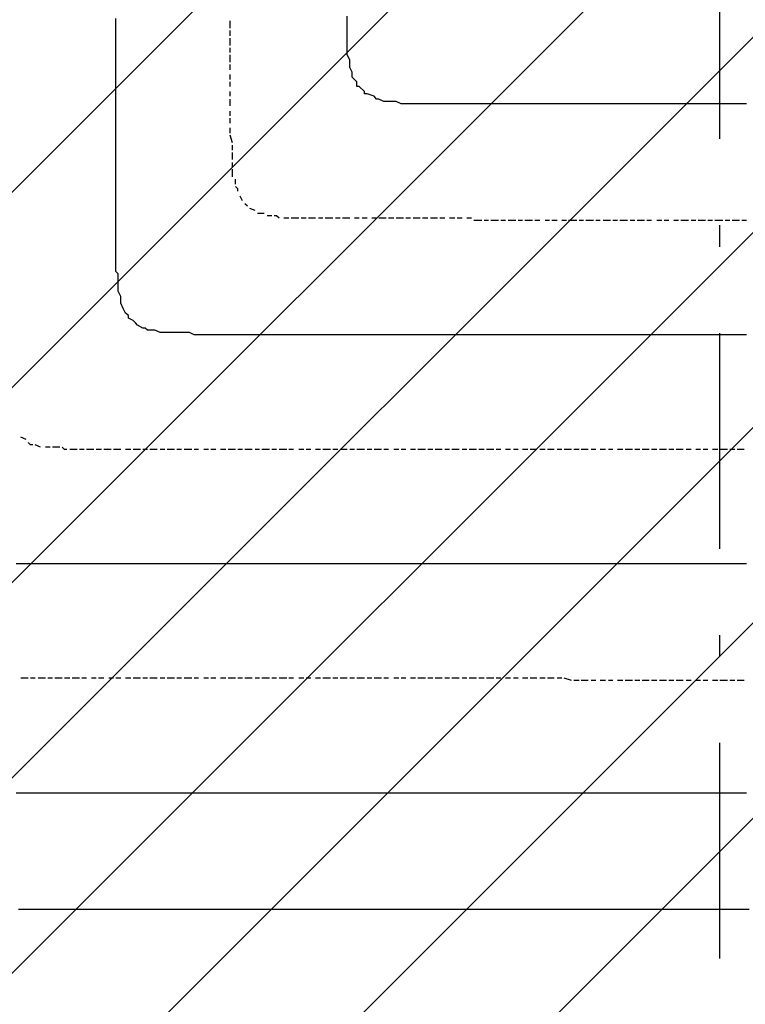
# Model space of a CAD drawing. Extents: x 997 to 109698, y 921 to 94021.
# Tile 348 of 656: x 7269 to 8530, y 49873 to 51585. Entities that reach past the tile are written whole.
import ezdxf

# ---------------------------------------------------------------- set-up
doc = ezdxf.new("R2010")
doc.units = 0
doc.header["$MEASUREMENT"] = 0
doc.layers.add('12', color=7, linetype='CONTINUOUS')
doc.layers.add('28', color=7, linetype='CONTINUOUS')

msp = doc.modelspace()

# ---------------------------------------------------------------- linework, layer by layer
at = {"layer": '12', "color": 5}
for p, q in [((7435.630503, 51578.563401), (7435.630503, 51586.563401)), ((7435.630503, 51565.563401), (7435.630503, 51578.563401)), ((7837.630503, 51582.563401), (7837.630503, 51590.563401)), ((7837.630503, 51573.563401), (7837.630503, 51582.563401)), ((7435.630503, 51556.563401), (7435.630503, 51565.563401)), ((7837.630503, 51561.563401), (7837.630503, 51573.563401)), ((7837.630503, 51552.563401), (7837.630503, 51561.563401)), ((7435.630503, 51544.563401), (7435.630503, 51556.563401)), ((7435.630503, 51535.563401), (7435.630503, 51544.563401)), ((7837.630503, 51544.563401), (7837.630503, 51552.563401)), ((7837.630503, 51531.563401), (7837.630503, 51544.563401)), ((7435.630503, 51527.563401), (7435.630503, 51535.563401)), ((7435.630503, 51514.563401), (7435.630503, 51527.563401)), ((7837.630503, 51523.563401), (7837.630503, 51531.563401)), ((7842.630503, 51514.563401), (7837.630503, 51523.563401)), ((7435.630503, 51506.563401), (7435.630503, 51514.563401)), ((7435.630503, 51497.563401), (7435.630503, 51506.563401)), ((7842.630503, 51501.563401), (7842.630503, 51514.563401)), ((7435.630503, 51484.563401), (7435.630503, 51497.563401)), ((7846.630503, 51493.563401), (7842.630503, 51501.563401)), ((7846.630503, 51484.563401), (7846.630503, 51493.563401)), ((7435.630503, 51476.563401), (7435.630503, 51484.563401)), ((7435.630503, 51468.563401), (7435.630503, 51476.563401)), ((7854.630503, 51476.563401), (7846.630503, 51484.563401)), ((7435.630503, 51455.563401), (7435.630503, 51468.563401)), ((7435.630503, 51446.563401), (7435.630503, 51455.563401)), ((7867.630503, 51459.563401), (7858.630503, 51468.563401)), ((7884.630503, 51451.563401), (7872.630503, 51455.563401)), ((7435.630503, 51434.563401), (7435.630503, 51446.563401)), ((7901.630503, 51442.563401), (7892.630503, 51446.563401)), ((7909.630503, 51442.563401), (7901.630503, 51442.563401)), ((7922.630503, 51442.563401), (7909.630503, 51442.563401)), ((7931.630503, 51438.563401), (7922.630503, 51442.563401)), ((7939.630503, 51438.563401), (7931.630503, 51438.563401)), ((7952.630503, 51438.563401), (7939.630503, 51438.563401)), ((7960.630503, 51438.563401), (7952.630503, 51438.563401)), ((7968.630503, 51438.563401), (7960.630503, 51438.563401)), ((7982.630503, 51438.563401), (7968.630503, 51438.563401)), ((7990.630503, 51438.563401), (7982.630503, 51438.563401)), ((8002.630503, 51438.563401), (7990.630503, 51438.563401)), ((8011.630503, 51438.563401), (8002.630503, 51438.563401)), ((8019.630503, 51438.563401), (8011.630503, 51438.563401)), ((8032.630503, 51438.563401), (8019.630503, 51438.563401)), ((8037.630503, 51438.563401), (8032.630503, 51438.563401)), ((8041.630503, 51438.563401), (8037.630503, 51438.563401)), ((8049.630503, 51438.563401), (8041.630503, 51438.563401)), ((8062.630503, 51438.563401), (8049.630503, 51438.563401)), ((8071.630503, 51438.563401), (8062.630503, 51438.563401)), ((8079.630503, 51438.563401), (8071.630503, 51438.563401)), ((8092.630503, 51438.563401), (8079.630503, 51438.563401)), ((8100.630503, 51438.563401), (8092.630503, 51438.563401)), ((8112.630503, 51438.563401), (8100.630503, 51438.563401)), ((8121.630503, 51438.563401), (8112.630503, 51438.563401)), ((8130.630503, 51438.563401), (8121.630503, 51438.563401)), ((8142.630503, 51438.563401), (8130.630503, 51438.563401)), ((8151.630503, 51438.563401), (8142.630503, 51438.563401)), ((8159.630503, 51438.563401), (8151.630503, 51438.563401)), ((8172.630503, 51438.563401), (8159.630503, 51438.563401)), ((8181.630503, 51438.563401), (8172.630503, 51438.563401)), ((8189.630503, 51438.563401), (8181.630503, 51438.563401)), ((8202.630503, 51438.563401), (8189.630503, 51438.563401)), ((8210.630503, 51438.563401), (8202.630503, 51438.563401)), ((8222.630503, 51438.563401), (8210.630503, 51438.563401)), ((8231.630503, 51438.563401), (8222.630503, 51438.563401)), ((8240.630503, 51438.563401), (8231.630503, 51438.563401)), ((8252.630503, 51438.563401), (8240.630503, 51438.563401)), ((8261.630503, 51438.563401), (8252.630503, 51438.563401)), ((8269.630503, 51438.563401), (8261.630503, 51438.563401)), ((8282.630503, 51438.563401), (8269.630503, 51438.563401)), ((8291.630503, 51438.563401), (8282.630503, 51438.563401)), ((8299.630503, 51438.563401), (8291.630503, 51438.563401)), ((8311.630503, 51438.563401), (8299.630503, 51438.563401)), ((8320.630503, 51438.563401), (8311.630503, 51438.563401)), ((8333.630503, 51438.563401), (8320.630503, 51438.563401)), ((8341.630503, 51438.563401), (8333.630503, 51438.563401)), ((8350.630503, 51438.563401), (8341.630503, 51438.563401)), ((8362.630503, 51438.563401), (8350.630503, 51438.563401)), ((8371.630503, 51438.563401), (8362.630503, 51438.563401)), ((8380.630503, 51438.563401), (8371.630503, 51438.563401)), ((8392.630503, 51438.563401), (8380.630503, 51438.563401)), ((8401.630503, 51438.563401), (8392.630503, 51438.563401)), ((8409.630503, 51438.563401), (8401.630503, 51438.563401)), ((8421.630503, 51438.563401), (8409.630503, 51438.563401)), ((8430.630503, 51438.563401), (8421.630503, 51438.563401)), ((8443.630503, 51438.563401), (8430.630503, 51438.563401)), ((8451.630503, 51438.563401), (8443.630503, 51438.563401)), ((8460.630503, 51438.563401), (8451.630503, 51438.563401)), ((8472.630503, 51438.563401), (8460.630503, 51438.563401)), ((8481.630503, 51438.563401), (8472.630503, 51438.563401)), ((8490.630503, 51438.563401), (8481.630503, 51438.563401)), ((8502.630503, 51438.563401), (8490.630503, 51438.563401)), ((8511.630503, 51438.563401), (8502.630503, 51438.563401)), ((8519.630503, 51438.563401), (8511.630503, 51438.563401)), ((8531.630503, 51438.563401), (8519.630503, 51438.563401)), ((7435.630503, 51425.563401), (7435.630503, 51434.563401)), ((7435.630503, 51417.563401), (7435.630503, 51425.563401)), ((7435.630503, 51404.563401), (7435.630503, 51417.563401)), ((7435.630503, 51396.563401), (7435.630503, 51404.563401)), ((7435.630503, 51387.563401), (7435.630503, 51396.563401)), ((7435.630503, 51374.563401), (7435.630503, 51387.563401)), ((7435.630503, 51366.563401), (7435.630503, 51374.563401)), ((7435.630503, 51357.563401), (7435.630503, 51366.563401)), ((7435.630503, 51345.563401), (7435.630503, 51357.563401)), ((7435.630503, 51336.563401), (7435.630503, 51345.563401)), ((7435.630503, 51328.563401), (7435.630503, 51336.563401)), ((7435.630503, 51315.563401), (7435.630503, 51328.563401)), ((7435.630503, 51307.563401), (7435.630503, 51315.563401)), ((7435.630503, 51294.563401), (7435.630503, 51307.563401)), ((7435.630503, 51286.563401), (7435.630503, 51294.563401)), ((7435.630503, 51277.563401), (7435.630503, 51286.563401)), ((7435.630503, 51264.563401), (7435.630503, 51277.563401)), ((7435.630503, 51256.563401), (7435.630503, 51264.563401)), ((7435.630503, 51247.563401), (7435.630503, 51256.563401)), ((7435.630503, 51239.563401), (7435.630503, 51247.563401)), ((7435.630503, 51230.563401), (7435.630503, 51239.563401)), ((7435.630503, 51222.563401), (7435.630503, 51230.563401)), ((7435.630503, 51214.563401), (7435.630503, 51222.563401)), ((7435.630503, 51201.563401), (7435.630503, 51214.563401)), ((7435.630503, 51192.563401), (7435.630503, 51201.563401)), ((7435.630503, 51184.563401), (7435.630503, 51192.563401)), ((7435.630503, 51171.563401), (7435.630503, 51184.563401)), ((7435.630503, 51163.563401), (7435.630503, 51171.563401)), ((7435.630503, 51154.563401), (7435.630503, 51163.563401)), ((7439.630503, 51133.563401), (7439.630503, 51142.563401)), ((7439.630503, 51120.563401), (7439.630503, 51133.563401)), ((7439.630503, 51112.563401), (7439.630503, 51120.563401)), ((7444.630503, 51103.563401), (7439.630503, 51112.563401)), ((7444.630503, 51095.563401), (7444.630503, 51103.563401)), ((7452.630503, 51074.563401), (7448.630503, 51082.563401)), ((7465.630503, 51061.563401), (7457.630503, 51065.563401)), ((7482.630503, 51048.563401), (7473.630503, 51053.563401)), ((7503.630503, 51044.563401), (7490.630503, 51044.563401)), ((7512.630503, 51040.563401), (7503.630503, 51044.563401)), ((7520.630503, 51040.563401), (7512.630503, 51040.563401)), ((7533.630503, 51040.563401), (7520.630503, 51040.563401)), ((7541.630503, 51040.563401), (7533.630503, 51040.563401)), ((7549.630503, 51040.563401), (7541.630503, 51040.563401)), ((7563.630503, 51040.563401), (7549.630503, 51040.563401)), ((7571.630503, 51036.563401), (7563.630503, 51040.563401)), ((7579.630503, 51036.563401), (7571.630503, 51036.563401)), ((7592.630503, 51036.563401), (7579.630503, 51036.563401)), ((7600.630503, 51036.563401), (7592.630503, 51036.563401)), ((7609.630503, 51036.563401), (7600.630503, 51036.563401)), ((7622.630503, 51036.563401), (7609.630503, 51036.563401)), ((7630.630503, 51036.563401), (7622.630503, 51036.563401)), ((7634.630503, 51036.563401), (7630.630503, 51036.563401)), ((7643.630503, 51036.563401), (7634.630503, 51036.563401)), ((7651.630503, 51036.563401), (7643.630503, 51036.563401)), ((7659.630503, 51036.563401), (7651.630503, 51036.563401)), ((7672.630503, 51036.563401), (7659.630503, 51036.563401)), ((7681.630503, 51036.563401), (7672.630503, 51036.563401)), ((7689.630503, 51036.563401), (7681.630503, 51036.563401)), ((7702.630503, 51036.563401), (7689.630503, 51036.563401)), ((7710.630503, 51036.563401), (7702.630503, 51036.563401)), ((7719.630503, 51036.563401), (7710.630503, 51036.563401)), ((7732.630503, 51036.563401), (7719.630503, 51036.563401)), ((7740.630503, 51036.563401), (7732.630503, 51036.563401)), ((7753.630503, 51036.563401), (7740.630503, 51036.563401)), ((7762.630503, 51036.563401), (7753.630503, 51036.563401)), ((7770.630503, 51036.563401), (7762.630503, 51036.563401)), ((7782.630503, 51036.563401), (7770.630503, 51036.563401)), ((7791.630503, 51036.563401), (7782.630503, 51036.563401)), ((7799.630503, 51036.563401), (7791.630503, 51036.563401)), ((7812.630503, 51036.563401), (7799.630503, 51036.563401)), ((7821.630503, 51036.563401), (7812.630503, 51036.563401)), ((7829.630503, 51036.563401), (7821.630503, 51036.563401)), ((7842.630503, 51036.563401), (7829.630503, 51036.563401)), ((7850.630503, 51036.563401), (7842.630503, 51036.563401)), ((7863.630503, 51036.563401), (7850.630503, 51036.563401)), ((7872.630503, 51036.563401), (7863.630503, 51036.563401)), ((7880.630503, 51036.563401), (7872.630503, 51036.563401)), ((7892.630503, 51036.563401), (7880.630503, 51036.563401)), ((7901.630503, 51036.563401), (7892.630503, 51036.563401)), ((7909.630503, 51036.563401), (7901.630503, 51036.563401)), ((7922.630503, 51036.563401), (7909.630503, 51036.563401)), ((7931.630503, 51036.563401), (7922.630503, 51036.563401)), ((7939.630503, 51036.563401), (7931.630503, 51036.563401)), ((7952.630503, 51036.563401), (7939.630503, 51036.563401)), ((7960.630503, 51036.563401), (7952.630503, 51036.563401)), ((7973.630503, 51036.563401), (7960.630503, 51036.563401)), ((7982.630503, 51036.563401), (7973.630503, 51036.563401)), ((7990.630503, 51036.563401), (7982.630503, 51036.563401)), ((8002.630503, 51036.563401), (7990.630503, 51036.563401)), ((8011.630503, 51036.563401), (8002.630503, 51036.563401)), ((8019.630503, 51036.563401), (8011.630503, 51036.563401)), ((8032.630503, 51036.563401), (8019.630503, 51036.563401)), ((8041.630503, 51036.563401), (8032.630503, 51036.563401)), ((8049.630503, 51036.563401), (8041.630503, 51036.563401)), ((8062.630503, 51036.563401), (8049.630503, 51036.563401)), ((8071.630503, 51036.563401), (8062.630503, 51036.563401)), ((8079.630503, 51036.563401), (8071.630503, 51036.563401)), ((8092.630503, 51036.563401), (8079.630503, 51036.563401)), ((8100.630503, 51036.563401), (8092.630503, 51036.563401)), ((8112.630503, 51036.563401), (8100.630503, 51036.563401)), ((8121.630503, 51036.563401), (8112.630503, 51036.563401)), ((8130.630503, 51036.563401), (8121.630503, 51036.563401)), ((8142.630503, 51036.563401), (8130.630503, 51036.563401)), ((8151.630503, 51036.563401), (8142.630503, 51036.563401)), ((8159.630503, 51036.563401), (8151.630503, 51036.563401)), ((8172.630503, 51036.563401), (8159.630503, 51036.563401)), ((8181.630503, 51036.563401), (8172.630503, 51036.563401)), ((8189.630503, 51036.563401), (8181.630503, 51036.563401)), ((8202.630503, 51036.563401), (8189.630503, 51036.563401)), ((8210.630503, 51036.563401), (8202.630503, 51036.563401)), ((8222.630503, 51036.563401), (8210.630503, 51036.563401)), ((8231.630503, 51036.563401), (8222.630503, 51036.563401)), ((8240.630503, 51036.563401), (8231.630503, 51036.563401)), ((8252.630503, 51036.563401), (8240.630503, 51036.563401)), ((8261.630503, 51036.563401), (8252.630503, 51036.563401)), ((8269.630503, 51036.563401), (8261.630503, 51036.563401)), ((8282.630503, 51036.563401), (8269.630503, 51036.563401)), ((8291.630503, 51036.563401), (8282.630503, 51036.563401)), ((8299.630503, 51036.563401), (8291.630503, 51036.563401)), ((8311.630503, 51036.563401), (8299.630503, 51036.563401)), ((8320.630503, 51036.563401), (8311.630503, 51036.563401)), ((8333.630503, 51036.563401), (8320.630503, 51036.563401)), ((8341.630503, 51036.563401), (8333.630503, 51036.563401)), ((8350.630503, 51036.563401), (8341.630503, 51036.563401)), ((8362.630503, 51036.563401), (8350.630503, 51036.563401)), ((8371.630503, 51036.563401), (8362.630503, 51036.563401)), ((8380.630503, 51036.563401), (8371.630503, 51036.563401)), ((8392.630503, 51036.563401), (8380.630503, 51036.563401)), ((8401.630503, 51036.563401), (8392.630503, 51036.563401)), ((8409.630503, 51036.563401), (8401.630503, 51036.563401)), ((8421.630503, 51036.563401), (8409.630503, 51036.563401)), ((8430.630503, 51036.563401), (8421.630503, 51036.563401)), ((8443.630503, 51036.563401), (8430.630503, 51036.563401)), ((8451.630503, 51036.563401), (8443.630503, 51036.563401)), ((8460.630503, 51036.563401), (8451.630503, 51036.563401)), ((8472.630503, 51036.563401), (8460.630503, 51036.563401)), ((8481.630503, 51036.563401), (8472.630503, 51036.563401)), ((8490.630503, 51036.563401), (8481.630503, 51036.563401)), ((8502.630503, 51036.563401), (8490.630503, 51036.563401)), ((8511.630503, 51036.563401), (8502.630503, 51036.563401)), ((8519.630503, 51036.563401), (8511.630503, 51036.563401)), ((8531.630503, 51036.563401), (8519.630503, 51036.563401)), ((7270.630503, 50638.563401), (7262.630503, 50638.563401)), ((7283.630503, 50638.563401), (7270.630503, 50638.563401)), ((7291.630503, 50638.563401), (7283.630503, 50638.563401)), ((7300.630503, 50638.563401), (7291.630503, 50638.563401)), ((7313.630503, 50638.563401), (7300.630503, 50638.563401)), ((7321.630503, 50638.563401), (7313.630503, 50638.563401)), ((7329.630503, 50638.563401), (7321.630503, 50638.563401)), ((7342.630503, 50638.563401), (7329.630503, 50638.563401)), ((7350.630503, 50638.563401), (7342.630503, 50638.563401)), ((7359.630503, 50638.563401), (7350.630503, 50638.563401)), ((7372.630503, 50638.563401), (7359.630503, 50638.563401)), ((7380.630503, 50638.563401), (7372.630503, 50638.563401)), ((7393.630503, 50638.563401), (7380.630503, 50638.563401)), ((7401.630503, 50638.563401), (7393.630503, 50638.563401)), ((7410.630503, 50638.563401), (7401.630503, 50638.563401)), ((7423.630503, 50638.563401), (7410.630503, 50638.563401)), ((7431.630503, 50638.563401), (7423.630503, 50638.563401)), ((7439.630503, 50638.563401), (7431.630503, 50638.563401)), ((7452.630503, 50638.563401), (7439.630503, 50638.563401)), ((7461.630503, 50638.563401), (7452.630503, 50638.563401)), ((7469.630503, 50638.563401), (7461.630503, 50638.563401)), ((7482.630503, 50638.563401), (7469.630503, 50638.563401)), ((7490.630503, 50638.563401), (7482.630503, 50638.563401)), ((7499.630503, 50638.563401), (7490.630503, 50638.563401)), ((7512.630503, 50638.563401), (7499.630503, 50638.563401)), ((7520.630503, 50638.563401), (7512.630503, 50638.563401)), ((7533.630503, 50638.563401), (7520.630503, 50638.563401)), ((7541.630503, 50638.563401), (7533.630503, 50638.563401)), ((7549.630503, 50638.563401), (7541.630503, 50638.563401)), ((7563.630503, 50638.563401), (7549.630503, 50638.563401)), ((7571.630503, 50638.563401), (7563.630503, 50638.563401)), ((7579.630503, 50638.563401), (7571.630503, 50638.563401)), ((7592.630503, 50638.563401), (7579.630503, 50638.563401)), ((7600.630503, 50638.563401), (7592.630503, 50638.563401)), ((7609.630503, 50638.563401), (7600.630503, 50638.563401)), ((7622.630503, 50638.563401), (7609.630503, 50638.563401)), ((7630.630503, 50638.563401), (7622.630503, 50638.563401)), ((7643.630503, 50638.563401), (7630.630503, 50638.563401)), ((7651.630503, 50638.563401), (7643.630503, 50638.563401)), ((7659.630503, 50638.563401), (7651.630503, 50638.563401)), ((7672.630503, 50638.563401), (7659.630503, 50638.563401)), ((7681.630503, 50638.563401), (7672.630503, 50638.563401)), ((7689.630503, 50638.563401), (7681.630503, 50638.563401)), ((7702.630503, 50638.563401), (7689.630503, 50638.563401)), ((7710.630503, 50638.563401), (7702.630503, 50638.563401)), ((7719.630503, 50638.563401), (7710.630503, 50638.563401)), ((7732.630503, 50638.563401), (7719.630503, 50638.563401)), ((7740.630503, 50638.563401), (7732.630503, 50638.563401)), ((7753.630503, 50638.563401), (7740.630503, 50638.563401)), ((7762.630503, 50638.563401), (7753.630503, 50638.563401)), ((7770.630503, 50638.563401), (7762.630503, 50638.563401)), ((7782.630503, 50638.563401), (7770.630503, 50638.563401)), ((7791.630503, 50638.563401), (7782.630503, 50638.563401)), ((7799.630503, 50638.563401), (7791.630503, 50638.563401)), ((7812.630503, 50638.563401), (7799.630503, 50638.563401)), ((7821.630503, 50638.563401), (7812.630503, 50638.563401)), ((7829.630503, 50638.563401), (7821.630503, 50638.563401)), ((7842.630503, 50638.563401), (7829.630503, 50638.563401)), ((7850.630503, 50638.563401), (7842.630503, 50638.563401)), ((7863.630503, 50638.563401), (7850.630503, 50638.563401)), ((7872.630503, 50638.563401), (7863.630503, 50638.563401)), ((7880.630503, 50638.563401), (7872.630503, 50638.563401)), ((7892.630503, 50638.563401), (7880.630503, 50638.563401)), ((7901.630503, 50638.563401), (7892.630503, 50638.563401)), ((7909.630503, 50638.563401), (7901.630503, 50638.563401)), ((7922.630503, 50638.563401), (7909.630503, 50638.563401)), ((7931.630503, 50638.563401), (7922.630503, 50638.563401)), ((7939.630503, 50638.563401), (7931.630503, 50638.563401)), ((7952.630503, 50638.563401), (7939.630503, 50638.563401)), ((7960.630503, 50638.563401), (7952.630503, 50638.563401)), ((7973.630503, 50638.563401), (7960.630503, 50638.563401)), ((7982.630503, 50638.563401), (7973.630503, 50638.563401)), ((7990.630503, 50638.563401), (7982.630503, 50638.563401)), ((8002.630503, 50638.563401), (7990.630503, 50638.563401)), ((8011.630503, 50638.563401), (8002.630503, 50638.563401)), ((8019.630503, 50638.563401), (8011.630503, 50638.563401)), ((8032.630503, 50638.563401), (8019.630503, 50638.563401)), ((8041.630503, 50638.563401), (8032.630503, 50638.563401)), ((8049.630503, 50638.563401), (8041.630503, 50638.563401)), ((8062.630503, 50638.563401), (8049.630503, 50638.563401)), ((8071.630503, 50638.563401), (8062.630503, 50638.563401)), ((8079.630503, 50638.563401), (8071.630503, 50638.563401)), ((8092.630503, 50638.563401), (8079.630503, 50638.563401)), ((8100.630503, 50638.563401), (8092.630503, 50638.563401)), ((8112.630503, 50638.563401), (8100.630503, 50638.563401)), ((8121.630503, 50638.563401), (8112.630503, 50638.563401)), ((8130.630503, 50638.563401), (8121.630503, 50638.563401)), ((8142.630503, 50638.563401), (8130.630503, 50638.563401)), ((8151.630503, 50638.563401), (8142.630503, 50638.563401)), ((8159.630503, 50638.563401), (8151.630503, 50638.563401)), ((8172.630503, 50638.563401), (8159.630503, 50638.563401)), ((8181.630503, 50638.563401), (8172.630503, 50638.563401)), ((8189.630503, 50638.563401), (8181.630503, 50638.563401)), ((8202.630503, 50638.563401), (8189.630503, 50638.563401)), ((8210.630503, 50638.563401), (8202.630503, 50638.563401)), ((8222.630503, 50638.563401), (8210.630503, 50638.563401)), ((8231.630503, 50638.563401), (8222.630503, 50638.563401)), ((8240.630503, 50638.563401), (8231.630503, 50638.563401)), ((8252.630503, 50638.563401), (8240.630503, 50638.563401)), ((8261.630503, 50638.563401), (8252.630503, 50638.563401)), ((8269.630503, 50638.563401), (8261.630503, 50638.563401)), ((8282.630503, 50638.563401), (8269.630503, 50638.563401)), ((8291.630503, 50638.563401), (8282.630503, 50638.563401)), ((8299.630503, 50638.563401), (8291.630503, 50638.563401)), ((8311.630503, 50638.563401), (8299.630503, 50638.563401)), ((8320.630503, 50638.563401), (8311.630503, 50638.563401)), ((8333.630503, 50638.563401), (8320.630503, 50638.563401)), ((8341.630503, 50638.563401), (8333.630503, 50638.563401)), ((8350.630503, 50638.563401), (8341.630503, 50638.563401)), ((8362.630503, 50638.563401), (8350.630503, 50638.563401)), ((8371.630503, 50638.563401), (8362.630503, 50638.563401)), ((8380.630503, 50638.563401), (8371.630503, 50638.563401)), ((8392.630503, 50638.563401), (8380.630503, 50638.563401)), ((8401.630503, 50638.563401), (8392.630503, 50638.563401)), ((8409.630503, 50638.563401), (8401.630503, 50638.563401)), ((8421.630503, 50638.563401), (8409.630503, 50638.563401)), ((8430.630503, 50638.563401), (8421.630503, 50638.563401)), ((8443.630503, 50638.563401), (8430.630503, 50638.563401)), ((8451.630503, 50638.563401), (8443.630503, 50638.563401)), ((8460.630503, 50638.563401), (8451.630503, 50638.563401)), ((8472.630503, 50638.563401), (8460.630503, 50638.563401)), ((8481.630503, 50638.563401), (8472.630503, 50638.563401)), ((8490.630503, 50638.563401), (8481.630503, 50638.563401)), ((8502.630503, 50638.563401), (8490.630503, 50638.563401)), ((8511.630503, 50638.563401), (8502.630503, 50638.563401)), ((8519.630503, 50638.563401), (8511.630503, 50638.563401)), ((8531.630503, 50638.563401), (8519.630503, 50638.563401)), ((7262.630503, 50240.563401), (7274.630503, 50240.563401)), ((7274.630503, 50240.563401), (7283.630503, 50240.563401)), ((7283.630503, 50240.563401), (7295.630503, 50240.563401)), ((7295.630503, 50240.563401), (7304.630503, 50240.563401)), ((7304.630503, 50240.563401), (7313.630503, 50240.563401)), ((7313.630503, 50240.563401), (7325.630503, 50240.563401)), ((7325.630503, 50240.563401), (7334.630503, 50240.563401)), ((7334.630503, 50240.563401), (7342.630503, 50240.563401)), ((7342.630503, 50240.563401), (7355.630503, 50240.563401)), ((7355.630503, 50240.563401), (7363.630503, 50240.563401)), ((7363.630503, 50240.563401), (7372.630503, 50240.563401)), ((7372.630503, 50240.563401), (7384.630503, 50240.563401)), ((7384.630503, 50240.563401), (7393.630503, 50240.563401)), ((7393.630503, 50240.563401), (7405.630503, 50240.563401)), ((7405.630503, 50240.563401), (7414.630503, 50240.563401)), ((7414.630503, 50240.563401), (7423.630503, 50240.563401)), ((7423.630503, 50240.563401), (7435.630503, 50240.563401)), ((7435.630503, 50240.563401), (7444.630503, 50240.563401)), ((7444.630503, 50240.563401), (7452.630503, 50240.563401)), ((7452.630503, 50240.563401), (7465.630503, 50240.563401)), ((7465.630503, 50240.563401), (7473.630503, 50240.563401)), ((7473.630503, 50240.563401), (7482.630503, 50240.563401)), ((7482.630503, 50240.563401), (7494.630503, 50240.563401)), ((7494.630503, 50240.563401), (7503.630503, 50240.563401)), ((7503.630503, 50240.563401), (7516.630503, 50240.563401)), ((7516.630503, 50240.563401), (7524.630503, 50240.563401)), ((7524.630503, 50240.563401), (7533.630503, 50240.563401)), ((7533.630503, 50240.563401), (7545.630503, 50240.563401)), ((7545.630503, 50240.563401), (7554.630503, 50240.563401)), ((7554.630503, 50240.563401), (7563.630503, 50240.563401)), ((7563.630503, 50240.563401), (7575.630503, 50240.563401)), ((7575.630503, 50240.563401), (7583.630503, 50240.563401)), ((7583.630503, 50240.563401), (7592.630503, 50240.563401)), ((7592.630503, 50240.563401), (7604.630503, 50240.563401)), ((7604.630503, 50240.563401), (7613.630503, 50240.563401)), ((7613.630503, 50240.563401), (7626.630503, 50240.563401)), ((7626.630503, 50240.563401), (7634.630503, 50240.563401)), ((7634.630503, 50240.563401), (7643.630503, 50240.563401)), ((7643.630503, 50240.563401), (7655.630503, 50240.563401)), ((7655.630503, 50240.563401), (7664.630503, 50240.563401)), ((7664.630503, 50240.563401), (7672.630503, 50240.563401)), ((7672.630503, 50240.563401), (7685.630503, 50240.563401)), ((7685.630503, 50240.563401), (7693.630503, 50240.563401)), ((7693.630503, 50240.563401), (7702.630503, 50240.563401)), ((7702.630503, 50240.563401), (7714.630503, 50240.563401)), ((7714.630503, 50240.563401), (7723.630503, 50240.563401)), ((7723.630503, 50240.563401), (7736.630503, 50240.563401)), ((7736.630503, 50240.563401), (7744.630503, 50240.563401)), ((7744.630503, 50240.563401), (7753.630503, 50240.563401)), ((7753.630503, 50240.563401), (7766.630503, 50240.563401)), ((7766.630503, 50240.563401), (7774.630503, 50240.563401)), ((7774.630503, 50240.563401), (7782.630503, 50240.563401)), ((7782.630503, 50240.563401), (7795.630503, 50240.563401)), ((7795.630503, 50240.563401), (7803.630503, 50240.563401)), ((7803.630503, 50240.563401), (7812.630503, 50240.563401)), ((7812.630503, 50240.563401), (7825.630503, 50240.563401)), ((7825.630503, 50240.563401), (7833.630503, 50240.563401)), ((7833.630503, 50240.563401), (7842.630503, 50240.563401)), ((7842.630503, 50240.563401), (7854.630503, 50240.563401)), ((7854.630503, 50240.563401), (7863.630503, 50240.563401)), ((7863.630503, 50240.563401), (7876.630503, 50240.563401)), ((7876.630503, 50240.563401), (7884.630503, 50240.563401)), ((7884.630503, 50240.563401), (7892.630503, 50240.563401)), ((7892.630503, 50240.563401), (7905.630503, 50240.563401)), ((7905.630503, 50240.563401), (7913.630503, 50240.563401)), ((7913.630503, 50240.563401), (7922.630503, 50240.563401)), ((7922.630503, 50240.563401), (7935.630503, 50240.563401)), ((7935.630503, 50240.563401), (7943.630503, 50240.563401)), ((7943.630503, 50240.563401), (7952.630503, 50240.563401)), ((7952.630503, 50240.563401), (7964.630503, 50240.563401)), ((7964.630503, 50240.563401), (7973.630503, 50240.563401)), ((7973.630503, 50240.563401), (7986.630503, 50240.563401)), ((7986.630503, 50240.563401), (7994.630503, 50240.563401)), ((7994.630503, 50240.563401), (8002.630503, 50240.563401)), ((8002.630503, 50240.563401), (8015.630503, 50240.563401)), ((8015.630503, 50240.563401), (8024.630503, 50240.563401)), ((8024.630503, 50240.563401), (8032.630503, 50240.563401)), ((8032.630503, 50240.563401), (8045.630503, 50240.563401)), ((8045.630503, 50240.563401), (8053.630503, 50240.563401)), ((8053.630503, 50240.563401), (8062.630503, 50240.563401)), ((8062.630503, 50240.563401), (8075.630503, 50240.563401)), ((8075.630503, 50240.563401), (8083.630503, 50240.563401)), ((8083.630503, 50240.563401), (8096.630503, 50240.563401)), ((8096.630503, 50240.563401), (8104.630503, 50240.563401)), ((8104.630503, 50240.563401), (8112.630503, 50240.563401)), ((8112.630503, 50240.563401), (8126.630503, 50240.563401)), ((8126.630503, 50240.563401), (8134.630503, 50240.563401)), ((8134.630503, 50240.563401), (8142.630503, 50240.563401)), ((8142.630503, 50240.563401), (8155.630503, 50240.563401)), ((8155.630503, 50240.563401), (8163.630503, 50240.563401)), ((8163.630503, 50240.563401), (8172.630503, 50240.563401)), ((8172.630503, 50240.563401), (8185.630503, 50240.563401)), ((8185.630503, 50240.563401), (8193.630503, 50240.563401)), ((8193.630503, 50240.563401), (8206.630503, 50240.563401)), ((8206.630503, 50240.563401), (8214.630503, 50240.563401)), ((8214.630503, 50240.563401), (8222.630503, 50240.563401)), ((8222.630503, 50240.563401), (8236.630503, 50240.563401)), ((8236.630503, 50240.563401), (8244.630503, 50240.563401)), ((8244.630503, 50240.563401), (8252.630503, 50240.563401)), ((8252.630503, 50240.563401), (8265.630503, 50240.563401)), ((8265.630503, 50240.563401), (8273.630503, 50240.563401)), ((8273.630503, 50240.563401), (8282.630503, 50240.563401)), ((8282.630503, 50240.563401), (8295.630503, 50240.563401)), ((8295.630503, 50240.563401), (8303.630503, 50240.563401)), ((8303.630503, 50240.563401), (8316.630503, 50240.563401)), ((8316.630503, 50240.563401), (8324.630503, 50240.563401)), ((8324.630503, 50240.563401), (8333.630503, 50240.563401)), ((8333.630503, 50240.563401), (8346.630503, 50240.563401)), ((8346.630503, 50240.563401), (8354.630503, 50240.563401)), ((8354.630503, 50240.563401), (8362.630503, 50240.563401)), ((8362.630503, 50240.563401), (8375.630503, 50240.563401)), ((8375.630503, 50240.563401), (8384.630503, 50240.563401)), ((8384.630503, 50240.563401), (8392.630503, 50240.563401)), ((8392.630503, 50240.563401), (8405.630503, 50240.563401)), ((8405.630503, 50240.563401), (8413.630503, 50240.563401)), ((8413.630503, 50240.563401), (8421.630503, 50240.563401)), ((8421.630503, 50240.563401), (8435.630503, 50240.563401)), ((8435.630503, 50240.563401), (8443.630503, 50240.563401)), ((8443.630503, 50240.563401), (8456.630503, 50240.563401)), ((8456.630503, 50240.563401), (8464.630503, 50240.563401)), ((8464.630503, 50240.563401), (8472.630503, 50240.563401)), ((8472.630503, 50240.563401), (8485.630503, 50240.563401)), ((8485.630503, 50240.563401), (8494.630503, 50240.563401)), ((8494.630503, 50240.563401), (8502.630503, 50240.563401)), ((8502.630503, 50240.563401), (8515.630503, 50240.563401)), ((8515.630503, 50240.563401), (8523.630503, 50240.563401)), ((8523.630503, 50240.563401), (8531.630503, 50240.563401)), ((7274.630503, 50037.563401), (7266.630503, 50037.563401)), ((7287.630503, 50037.563401), (7274.630503, 50037.563401)), ((7295.630503, 50037.563401), (7287.630503, 50037.563401)), ((7308.630503, 50037.563401), (7295.630503, 50037.563401)), ((7317.630503, 50037.563401), (7308.630503, 50037.563401)), ((7325.630503, 50037.563401), (7317.630503, 50037.563401)), ((7338.630503, 50037.563401), (7325.630503, 50037.563401)), ((7346.630503, 50037.563401), (7338.630503, 50037.563401)), ((7355.630503, 50037.563401), (7346.630503, 50037.563401)), ((7368.630503, 50037.563401), (7355.630503, 50037.563401)), ((7376.630503, 50037.563401), (7368.630503, 50037.563401)), ((7384.630503, 50037.563401), (7376.630503, 50037.563401)), ((7397.630503, 50037.563401), (7384.630503, 50037.563401)), ((7405.630503, 50037.563401), (7397.630503, 50037.563401)), ((7418.630503, 50037.563401), (7405.630503, 50037.563401)), ((7427.630503, 50037.563401), (7418.630503, 50037.563401)), ((7435.630503, 50037.563401), (7427.630503, 50037.563401)), ((7448.630503, 50037.563401), (7435.630503, 50037.563401)), ((7457.630503, 50037.563401), (7448.630503, 50037.563401)), ((7465.630503, 50037.563401), (7457.630503, 50037.563401)), ((7478.630503, 50037.563401), (7465.630503, 50037.563401)), ((7486.630503, 50037.563401), (7478.630503, 50037.563401)), ((7494.630503, 50037.563401), (7486.630503, 50037.563401)), ((7507.630503, 50037.563401), (7494.630503, 50037.563401)), ((7516.630503, 50037.563401), (7507.630503, 50037.563401)), ((7528.630503, 50037.563401), (7516.630503, 50037.563401)), ((7537.630503, 50037.563401), (7528.630503, 50037.563401)), ((7545.630503, 50037.563401), (7537.630503, 50037.563401)), ((7558.630503, 50037.563401), (7545.630503, 50037.563401)), ((7567.630503, 50037.563401), (7558.630503, 50037.563401)), ((7575.630503, 50037.563401), (7567.630503, 50037.563401)), ((7588.630503, 50037.563401), (7575.630503, 50037.563401)), ((7596.630503, 50037.563401), (7588.630503, 50037.563401)), ((7604.630503, 50037.563401), (7596.630503, 50037.563401)), ((7617.630503, 50037.563401), (7604.630503, 50037.563401)), ((7626.630503, 50037.563401), (7617.630503, 50037.563401)), ((7638.630503, 50037.563401), (7626.630503, 50037.563401)), ((7647.630503, 50037.563401), (7638.630503, 50037.563401)), ((7655.630503, 50037.563401), (7647.630503, 50037.563401)), ((7668.630503, 50037.563401), (7655.630503, 50037.563401)), ((7677.630503, 50037.563401), (7668.630503, 50037.563401)), ((7685.630503, 50037.563401), (7677.630503, 50037.563401)), ((7698.630503, 50037.563401), (7685.630503, 50037.563401)), ((7706.630503, 50037.563401), (7698.630503, 50037.563401)), ((7714.630503, 50037.563401), (7706.630503, 50037.563401)), ((7727.630503, 50037.563401), (7714.630503, 50037.563401)), ((7736.630503, 50037.563401), (7727.630503, 50037.563401)), ((7748.630503, 50037.563401), (7736.630503, 50037.563401)), ((7757.630503, 50037.563401), (7748.630503, 50037.563401)), ((7766.630503, 50037.563401), (7757.630503, 50037.563401)), ((7778.630503, 50037.563401), (7766.630503, 50037.563401)), ((7787.630503, 50037.563401), (7778.630503, 50037.563401)), ((7795.630503, 50037.563401), (7787.630503, 50037.563401)), ((7808.630503, 50037.563401), (7795.630503, 50037.563401)), ((7817.630503, 50037.563401), (7808.630503, 50037.563401)), ((7825.630503, 50037.563401), (7817.630503, 50037.563401)), ((7837.630503, 50037.563401), (7825.630503, 50037.563401)), ((7846.630503, 50037.563401), (7837.630503, 50037.563401)), ((7854.630503, 50037.563401), (7846.630503, 50037.563401)), ((7867.630503, 50037.563401), (7854.630503, 50037.563401)), ((7876.630503, 50037.563401), (7867.630503, 50037.563401)), ((7888.630503, 50037.563401), (7876.630503, 50037.563401)), ((7897.630503, 50037.563401), (7888.630503, 50037.563401)), ((7905.630503, 50037.563401), (7897.630503, 50037.563401)), ((7918.630503, 50037.563401), (7905.630503, 50037.563401)), ((7927.630503, 50037.563401), (7918.630503, 50037.563401)), ((7935.630503, 50037.563401), (7927.630503, 50037.563401)), ((7947.630503, 50037.563401), (7935.630503, 50037.563401)), ((7956.630503, 50037.563401), (7947.630503, 50037.563401)), ((7964.630503, 50037.563401), (7956.630503, 50037.563401)), ((7977.630503, 50037.563401), (7964.630503, 50037.563401)), ((7986.630503, 50037.563401), (7977.630503, 50037.563401)), ((7998.630503, 50037.563401), (7986.630503, 50037.563401)), ((8007.630503, 50037.563401), (7998.630503, 50037.563401)), ((8015.630503, 50037.563401), (8007.630503, 50037.563401)), ((8028.630503, 50037.563401), (8015.630503, 50037.563401)), ((8037.630503, 50037.563401), (8028.630503, 50037.563401)), ((8045.630503, 50037.563401), (8037.630503, 50037.563401)), ((8057.630503, 50037.563401), (8045.630503, 50037.563401)), ((8066.630503, 50037.563401), (8057.630503, 50037.563401)), ((8075.630503, 50037.563401), (8066.630503, 50037.563401)), ((8087.630503, 50037.563401), (8075.630503, 50037.563401)), ((8096.630503, 50037.563401), (8087.630503, 50037.563401)), ((8108.630503, 50037.563401), (8096.630503, 50037.563401)), ((8117.630503, 50037.563401), (8108.630503, 50037.563401)), ((8126.630503, 50037.563401), (8117.630503, 50037.563401)), ((8138.630503, 50037.563401), (8126.630503, 50037.563401)), ((8146.630503, 50037.563401), (8138.630503, 50037.563401)), ((8155.630503, 50037.563401), (8146.630503, 50037.563401)), ((8167.630503, 50037.563401), (8155.630503, 50037.563401)), ((8176.630503, 50037.563401), (8167.630503, 50037.563401)), ((8185.630503, 50037.563401), (8176.630503, 50037.563401)), ((8197.630503, 50037.563401), (8185.630503, 50037.563401)), ((8206.630503, 50037.563401), (8197.630503, 50037.563401)), ((8218.630503, 50037.563401), (8206.630503, 50037.563401)), ((8227.630503, 50037.563401), (8218.630503, 50037.563401)), ((8236.630503, 50037.563401), (8227.630503, 50037.563401)), ((8248.630503, 50037.563401), (8236.630503, 50037.563401)), ((8256.630503, 50037.563401), (8248.630503, 50037.563401)), ((8265.630503, 50037.563401), (8256.630503, 50037.563401)), ((8277.630503, 50037.563401), (8265.630503, 50037.563401)), ((8286.630503, 50037.563401), (8277.630503, 50037.563401)), ((8295.630503, 50037.563401), (8286.630503, 50037.563401)), ((8307.630503, 50037.563401), (8295.630503, 50037.563401)), ((8316.630503, 50037.563401), (8307.630503, 50037.563401)), ((8329.630503, 50037.563401), (8316.630503, 50037.563401)), ((8337.630503, 50037.563401), (8329.630503, 50037.563401)), ((8346.630503, 50037.563401), (8337.630503, 50037.563401)), ((8358.630503, 50037.563401), (8346.630503, 50037.563401)), ((8366.630503, 50037.563401), (8358.630503, 50037.563401)), ((8375.630503, 50037.563401), (8366.630503, 50037.563401)), ((8388.630503, 50037.563401), (8375.630503, 50037.563401)), ((8396.630503, 50037.563401), (8388.630503, 50037.563401)), ((8405.630503, 50037.563401), (8396.630503, 50037.563401)), ((8417.630503, 50037.563401), (8405.630503, 50037.563401)), ((8426.630503, 50037.563401), (8417.630503, 50037.563401)), ((8435.630503, 50037.563401), (8426.630503, 50037.563401)), ((8447.630503, 50037.563401), (8435.630503, 50037.563401)), ((8456.630503, 50037.563401), (8447.630503, 50037.563401)), ((8468.630503, 50037.563401), (8456.630503, 50037.563401)), ((8476.630503, 50037.563401), (8468.630503, 50037.563401)), ((8485.630503, 50037.563401), (8476.630503, 50037.563401)), ((8498.630503, 50037.563401), (8485.630503, 50037.563401)), ((8506.630503, 50037.563401), (8498.630503, 50037.563401)), ((8515.630503, 50037.563401), (8506.630503, 50037.563401)), ((8527.630503, 50037.563401), (8515.630503, 50037.563401)), ((8536.630503, 50037.563401), (8527.630503, 50037.563401))]:
    msp.add_line(p, q, dxfattribs=at)
at = {"layer": '12', "color": 1}
for p, q in [((7634.630503, 51569.563401), (7634.630503, 51582.563401)), ((7634.630503, 51556.563401), (7634.630503, 51565.563401)), ((7634.630503, 51539.563401), (7634.630503, 51552.563401)), ((7634.630503, 51527.563401), (7634.630503, 51535.563401)), ((7634.630503, 51510.563401), (7634.630503, 51523.563401)), ((7634.630503, 51497.563401), (7634.630503, 51506.563401)), ((7634.630503, 51480.563401), (7634.630503, 51489.563401)), ((7634.630503, 51468.563401), (7634.630503, 51476.563401)), ((7634.630503, 51451.563401), (7634.630503, 51459.563401)), ((7634.630503, 51438.563401), (7634.630503, 51446.563401)), ((7634.630503, 51434.563401), (7634.630503, 51438.563401)), ((7634.630503, 51417.563401), (7634.630503, 51425.563401)), ((7634.630503, 51404.563401), (7634.630503, 51413.563401)), ((7634.630503, 51387.563401), (7634.630503, 51396.563401)), ((7638.630503, 51370.563401), (7634.630503, 51383.563401)), ((7638.630503, 51357.563401), (7638.630503, 51366.563401)), ((7638.630503, 51341.563401), (7638.630503, 51353.563401)), ((7638.630503, 51328.563401), (7638.630503, 51336.563401)), ((7638.630503, 51311.563401), (7638.630503, 51324.563401)), ((7643.630503, 51298.563401), (7643.630503, 51307.563401)), ((7655.630503, 51269.563401), (7651.630503, 51277.563401)), ((7664.630503, 51260.563401), (7659.630503, 51264.563401)), ((7677.630503, 51252.563401), (7668.630503, 51256.563401)), ((7693.630503, 51247.563401), (7681.630503, 51247.563401)), ((7706.630503, 51243.563401), (7698.630503, 51243.563401)), ((7736.630503, 51239.563401), (7727.630503, 51239.563401)), ((7753.630503, 51239.563401), (7740.630503, 51239.563401)), ((7766.630503, 51239.563401), (7757.630503, 51239.563401)), ((7782.630503, 51239.563401), (7770.630503, 51239.563401)), ((7795.630503, 51239.563401), (7787.630503, 51239.563401)), ((7812.630503, 51239.563401), (7799.630503, 51239.563401)), ((7825.630503, 51239.563401), (7817.630503, 51239.563401)), ((7837.630503, 51239.563401), (7829.630503, 51239.563401)), ((7842.630503, 51239.563401), (7837.630503, 51239.563401)), ((7858.630503, 51239.563401), (7850.630503, 51239.563401)), ((7872.630503, 51239.563401), (7863.630503, 51239.563401)), ((7888.630503, 51239.563401), (7880.630503, 51239.563401)), ((7905.630503, 51239.563401), (7892.630503, 51239.563401)), ((7918.630503, 51239.563401), (7909.630503, 51239.563401)), ((7935.630503, 51239.563401), (7922.630503, 51239.563401)), ((7947.630503, 51239.563401), (7939.630503, 51239.563401)), ((7964.630503, 51239.563401), (7952.630503, 51239.563401)), ((7977.630503, 51239.563401), (7968.630503, 51239.563401)), ((7994.630503, 51239.563401), (7982.630503, 51239.563401)), ((8007.630503, 51239.563401), (7998.630503, 51239.563401)), ((8024.630503, 51239.563401), (8015.630503, 51239.563401)), ((8037.630503, 51239.563401), (8028.630503, 51239.563401)), ((8053.630503, 51239.563401), (8045.630503, 51239.563401)), ((8071.630503, 51235.563401), (8057.630503, 51235.563401)), ((8083.630503, 51235.563401), (8075.630503, 51235.563401)), ((8100.630503, 51235.563401), (8087.630503, 51235.563401)), ((8112.630503, 51235.563401), (8104.630503, 51235.563401)), ((8130.630503, 51235.563401), (8117.630503, 51235.563401)), ((8142.630503, 51235.563401), (8134.630503, 51235.563401)), ((8159.630503, 51235.563401), (8146.630503, 51235.563401)), ((8172.630503, 51235.563401), (8163.630503, 51235.563401)), ((8189.630503, 51235.563401), (8181.630503, 51235.563401)), ((8202.630503, 51235.563401), (8193.630503, 51235.563401)), ((8218.630503, 51235.563401), (8210.630503, 51235.563401)), ((8236.630503, 51235.563401), (8222.630503, 51235.563401)), ((8248.630503, 51235.563401), (8240.630503, 51235.563401)), ((8265.630503, 51235.563401), (8252.630503, 51235.563401)), ((8277.630503, 51235.563401), (8269.630503, 51235.563401)), ((8295.630503, 51235.563401), (8282.630503, 51235.563401)), ((8307.630503, 51235.563401), (8299.630503, 51235.563401)), ((8324.630503, 51235.563401), (8311.630503, 51235.563401)), ((8337.630503, 51235.563401), (8329.630503, 51235.563401)), ((8354.630503, 51235.563401), (8341.630503, 51235.563401)), ((8366.630503, 51235.563401), (8358.630503, 51235.563401)), ((8384.630503, 51235.563401), (8375.630503, 51235.563401)), ((8396.630503, 51235.563401), (8388.630503, 51235.563401)), ((8413.630503, 51235.563401), (8405.630503, 51235.563401)), ((8430.630503, 51235.563401), (8417.630503, 51235.563401)), ((8443.630503, 51235.563401), (8435.630503, 51235.563401)), ((8460.630503, 51235.563401), (8447.630503, 51235.563401)), ((8472.630503, 51235.563401), (8464.630503, 51235.563401)), ((8490.630503, 51235.563401), (8476.630503, 51235.563401)), ((8502.630503, 51235.563401), (8494.630503, 51235.563401)), ((8519.630503, 51235.563401), (8506.630503, 51235.563401)), ((8531.630503, 51235.563401), (8523.630503, 51235.563401)), ((7279.630503, 50854.563401), (7270.630503, 50858.563401)), ((7304.630503, 50841.563401), (7295.630503, 50845.563401)), ((7321.630503, 50841.563401), (7313.630503, 50841.563401)), ((7338.630503, 50841.563401), (7325.630503, 50841.563401)), ((7368.630503, 50837.563401), (7355.630503, 50837.563401)), ((7380.630503, 50837.563401), (7372.630503, 50837.563401)), ((7397.630503, 50837.563401), (7384.630503, 50837.563401)), ((7410.630503, 50837.563401), (7401.630503, 50837.563401)), ((7427.630503, 50837.563401), (7414.630503, 50837.563401)), ((7435.630503, 50837.563401), (7431.630503, 50837.563401)), ((7444.630503, 50837.563401), (7435.630503, 50837.563401)), ((7461.630503, 50837.563401), (7452.630503, 50837.563401)), ((7478.630503, 50837.563401), (7465.630503, 50837.563401)), ((7490.630503, 50837.563401), (7482.630503, 50837.563401)), ((7507.630503, 50837.563401), (7494.630503, 50837.563401)), ((7520.630503, 50837.563401), (7512.630503, 50837.563401)), ((7537.630503, 50837.563401), (7524.630503, 50837.563401)), ((7549.630503, 50837.563401), (7541.630503, 50837.563401)), ((7567.630503, 50837.563401), (7554.630503, 50837.563401)), ((7579.630503, 50837.563401), (7571.630503, 50837.563401)), ((7596.630503, 50837.563401), (7588.630503, 50837.563401)), ((7609.630503, 50837.563401), (7600.630503, 50837.563401)), ((7626.630503, 50837.563401), (7617.630503, 50837.563401)), ((7643.630503, 50837.563401), (7630.630503, 50837.563401)), ((7655.630503, 50837.563401), (7647.630503, 50837.563401)), ((7672.630503, 50837.563401), (7659.630503, 50837.563401)), ((7685.630503, 50837.563401), (7677.630503, 50837.563401)), ((7702.630503, 50837.563401), (7689.630503, 50837.563401)), ((7714.630503, 50837.563401), (7706.630503, 50837.563401)), ((7732.630503, 50837.563401), (7719.630503, 50837.563401)), ((7744.630503, 50837.563401), (7736.630503, 50837.563401)), ((7762.630503, 50837.563401), (7753.630503, 50837.563401)), ((7774.630503, 50837.563401), (7766.630503, 50837.563401)), ((7791.630503, 50837.563401), (7782.630503, 50837.563401)), ((7808.630503, 50837.563401), (7795.630503, 50837.563401)), ((7821.630503, 50837.563401), (7812.630503, 50837.563401)), ((7837.630503, 50837.563401), (7825.630503, 50837.563401)), ((7850.630503, 50837.563401), (7842.630503, 50837.563401)), ((7867.630503, 50837.563401), (7854.630503, 50837.563401)), ((7880.630503, 50837.563401), (7872.630503, 50837.563401)), ((7897.630503, 50837.563401), (7884.630503, 50837.563401)), ((7909.630503, 50837.563401), (7901.630503, 50837.563401)), ((7927.630503, 50837.563401), (7918.630503, 50837.563401)), ((7939.630503, 50837.563401), (7931.630503, 50837.563401)), ((7956.630503, 50837.563401), (7947.630503, 50837.563401)), ((7973.630503, 50837.563401), (7960.630503, 50837.563401)), ((7986.630503, 50837.563401), (7977.630503, 50837.563401)), ((8002.630503, 50837.563401), (7990.630503, 50837.563401)), ((8015.630503, 50837.563401), (8007.630503, 50837.563401)), ((8032.630503, 50837.563401), (8019.630503, 50837.563401)), ((8045.630503, 50837.563401), (8037.630503, 50837.563401)), ((8062.630503, 50837.563401), (8049.630503, 50837.563401)), ((8075.630503, 50837.563401), (8066.630503, 50837.563401)), ((8092.630503, 50837.563401), (8079.630503, 50837.563401)), ((8104.630503, 50837.563401), (8096.630503, 50837.563401)), ((8121.630503, 50837.563401), (8112.630503, 50837.563401)), ((8134.630503, 50837.563401), (8126.630503, 50837.563401)), ((8151.630503, 50837.563401), (8142.630503, 50837.563401)), ((8167.630503, 50837.563401), (8155.630503, 50837.563401)), ((8181.630503, 50837.563401), (8172.630503, 50837.563401)), ((8197.630503, 50837.563401), (8185.630503, 50837.563401)), ((8210.630503, 50837.563401), (8202.630503, 50837.563401)), ((8227.630503, 50837.563401), (8214.630503, 50837.563401)), ((8240.630503, 50837.563401), (8231.630503, 50837.563401)), ((8256.630503, 50837.563401), (8244.630503, 50837.563401)), ((8269.630503, 50837.563401), (8261.630503, 50837.563401)), ((8286.630503, 50837.563401), (8277.630503, 50837.563401)), ((8299.630503, 50837.563401), (8291.630503, 50837.563401)), ((8316.630503, 50837.563401), (8307.630503, 50837.563401)), ((8333.630503, 50837.563401), (8320.630503, 50837.563401)), ((8346.630503, 50837.563401), (8337.630503, 50837.563401)), ((8362.630503, 50837.563401), (8350.630503, 50837.563401)), ((8375.630503, 50837.563401), (8366.630503, 50837.563401)), ((8392.630503, 50837.563401), (8380.630503, 50837.563401)), ((8405.630503, 50837.563401), (8396.630503, 50837.563401)), ((8421.630503, 50837.563401), (8409.630503, 50837.563401)), ((8435.630503, 50837.563401), (8426.630503, 50837.563401)), ((8451.630503, 50837.563401), (8443.630503, 50837.563401)), ((8464.630503, 50837.563401), (8456.630503, 50837.563401)), ((8481.630503, 50837.563401), (8472.630503, 50837.563401)), ((8498.630503, 50837.563401), (8485.630503, 50837.563401)), ((8511.630503, 50837.563401), (8502.630503, 50837.563401)), ((8527.630503, 50837.563401), (8515.630503, 50837.563401)), ((7283.630503, 50439.563401), (7270.630503, 50439.563401)), ((7295.630503, 50439.563401), (7287.630503, 50439.563401)), ((7313.630503, 50439.563401), (7300.630503, 50439.563401)), ((7325.630503, 50439.563401), (7317.630503, 50439.563401)), ((7342.630503, 50439.563401), (7329.630503, 50439.563401)), ((7355.630503, 50439.563401), (7346.630503, 50439.563401)), ((7372.630503, 50439.563401), (7359.630503, 50439.563401)), ((7384.630503, 50439.563401), (7376.630503, 50439.563401)), ((7401.630503, 50439.563401), (7393.630503, 50439.563401)), ((7414.630503, 50439.563401), (7405.630503, 50439.563401)), ((7431.630503, 50439.563401), (7423.630503, 50439.563401)), ((7444.630503, 50439.563401), (7435.630503, 50439.563401)), ((7461.630503, 50439.563401), (7452.630503, 50439.563401)), ((7478.630503, 50439.563401), (7465.630503, 50439.563401)), ((7490.630503, 50439.563401), (7482.630503, 50439.563401)), ((7507.630503, 50439.563401), (7494.630503, 50439.563401)), ((7520.630503, 50439.563401), (7512.630503, 50439.563401)), ((7537.630503, 50439.563401), (7524.630503, 50439.563401)), ((7549.630503, 50439.563401), (7541.630503, 50439.563401)), ((7567.630503, 50439.563401), (7554.630503, 50439.563401)), ((7579.630503, 50439.563401), (7571.630503, 50439.563401)), ((7596.630503, 50439.563401), (7588.630503, 50439.563401)), ((7609.630503, 50439.563401), (7600.630503, 50439.563401)), ((7626.630503, 50439.563401), (7617.630503, 50439.563401)), ((7643.630503, 50439.563401), (7630.630503, 50439.563401)), ((7655.630503, 50439.563401), (7647.630503, 50439.563401)), ((7672.630503, 50439.563401), (7659.630503, 50439.563401)), ((7685.630503, 50439.563401), (7677.630503, 50439.563401)), ((7702.630503, 50439.563401), (7689.630503, 50439.563401)), ((7714.630503, 50439.563401), (7706.630503, 50439.563401)), ((7732.630503, 50439.563401), (7719.630503, 50439.563401)), ((7744.630503, 50439.563401), (7736.630503, 50439.563401)), ((7762.630503, 50439.563401), (7753.630503, 50439.563401)), ((7774.630503, 50439.563401), (7766.630503, 50439.563401)), ((7791.630503, 50439.563401), (7782.630503, 50439.563401)), ((7808.630503, 50439.563401), (7795.630503, 50439.563401)), ((7821.630503, 50439.563401), (7812.630503, 50439.563401)), ((7837.630503, 50439.563401), (7825.630503, 50439.563401)), ((7850.630503, 50439.563401), (7842.630503, 50439.563401)), ((7867.630503, 50439.563401), (7854.630503, 50439.563401)), ((7880.630503, 50439.563401), (7872.630503, 50439.563401)), ((7897.630503, 50439.563401), (7884.630503, 50439.563401)), ((7909.630503, 50439.563401), (7901.630503, 50439.563401)), ((7927.630503, 50439.563401), (7918.630503, 50439.563401)), ((7939.630503, 50439.563401), (7931.630503, 50439.563401)), ((7956.630503, 50439.563401), (7947.630503, 50439.563401)), ((7973.630503, 50439.563401), (7960.630503, 50439.563401)), ((7986.630503, 50439.563401), (7977.630503, 50439.563401)), ((8002.630503, 50439.563401), (7990.630503, 50439.563401)), ((8015.630503, 50439.563401), (8007.630503, 50439.563401)), ((8032.630503, 50439.563401), (8019.630503, 50439.563401)), ((8045.630503, 50439.563401), (8037.630503, 50439.563401)), ((8062.630503, 50439.563401), (8049.630503, 50439.563401)), ((8075.630503, 50439.563401), (8066.630503, 50439.563401)), ((8092.630503, 50439.563401), (8079.630503, 50439.563401)), ((8104.630503, 50439.563401), (8096.630503, 50439.563401)), ((8121.630503, 50439.563401), (8112.630503, 50439.563401)), ((8134.630503, 50439.563401), (8126.630503, 50439.563401)), ((8151.630503, 50439.563401), (8142.630503, 50439.563401)), ((8167.630503, 50439.563401), (8155.630503, 50439.563401)), ((8181.630503, 50439.563401), (8172.630503, 50439.563401)), ((8197.630503, 50439.563401), (8185.630503, 50439.563401)), ((8210.630503, 50439.563401), (8202.630503, 50439.563401)), ((8227.630503, 50435.563401), (8214.630503, 50439.563401)), ((8240.630503, 50435.563401), (8231.630503, 50435.563401)), ((8256.630503, 50435.563401), (8244.630503, 50435.563401)), ((8269.630503, 50435.563401), (8261.630503, 50435.563401)), ((8286.630503, 50435.563401), (8277.630503, 50435.563401)), ((8299.630503, 50435.563401), (8291.630503, 50435.563401)), ((8316.630503, 50435.563401), (8307.630503, 50435.563401)), ((8333.630503, 50435.563401), (8320.630503, 50435.563401)), ((8346.630503, 50435.563401), (8337.630503, 50435.563401)), ((8362.630503, 50435.563401), (8350.630503, 50435.563401)), ((8375.630503, 50435.563401), (8366.630503, 50435.563401)), ((8392.630503, 50435.563401), (8380.630503, 50435.563401)), ((8405.630503, 50435.563401), (8396.630503, 50435.563401)), ((8421.630503, 50435.563401), (8409.630503, 50435.563401)), ((8435.630503, 50435.563401), (8426.630503, 50435.563401)), ((8451.630503, 50435.563401), (8443.630503, 50435.563401)), ((8464.630503, 50435.563401), (8456.630503, 50435.563401)), ((8481.630503, 50435.563401), (8472.630503, 50435.563401)), ((8498.630503, 50435.563401), (8485.630503, 50435.563401)), ((8511.630503, 50435.563401), (8502.630503, 50435.563401)), ((8527.630503, 50435.563401), (8515.630503, 50435.563401))]:
    msp.add_line(p, q, dxfattribs=at)
at = {"layer": '12', "color": 5}
for points in [[(7858.630503, 51468.563401), (7854.630503, 51468.563401), (7854.630503, 51476.563401)], [(7872.630503, 51455.563401), (7867.630503, 51455.563401), (7867.630503, 51459.563401)], [(7892.630503, 51446.563401), (7888.630503, 51446.563401), (7884.630503, 51451.563401)], [(7439.630503, 51142.563401), (7435.630503, 51146.563401), (7435.630503, 51154.563401)], [(7448.630503, 51082.563401), (7444.630503, 51091.563401), (7444.630503, 51095.563401)], [(7457.630503, 51065.563401), (7457.630503, 51070.563401), (7452.630503, 51074.563401)], [(7473.630503, 51053.563401), (7469.630503, 51057.563401), (7465.630503, 51061.563401)], [(7490.630503, 51044.563401), (7486.630503, 51048.563401), (7482.630503, 51048.563401)]]:
    msp.add_lwpolyline(points, dxfattribs=at)
at = {"layer": '12', "color": 1}
for points in [[(7647.630503, 51286.563401), (7647.630503, 51290.563401), (7643.630503, 51294.563401)], [(7719.630503, 51239.563401), (7714.630503, 51243.563401), (7710.630503, 51243.563401)], [(7291.630503, 50845.563401), (7287.630503, 50845.563401), (7283.630503, 50849.563401)], [(7350.630503, 50837.563401), (7346.630503, 50837.563401), (7342.630503, 50841.563401)]]:
    msp.add_lwpolyline(points, dxfattribs=at)
at = {"layer": '28', "color": 2}
for p, q in [((14656.530039, 58685.955237), (6572.636205, 50602.061403)), ((14995.941294, 58685.955237), (6572.636205, 50262.650148)), ((15335.352549, 58685.955237), (6572.636205, 49923.238893)), ((15674.763804, 58685.955237), (6572.636205, 49583.827638)), ((16014.175059, 58685.955237), (6572.636205, 49244.416383)), ((16353.586314, 58685.955237), (6572.636205, 48905.005128)), ((16692.997569, 58685.955237), (6572.636205, 48565.593874)), ((17032.408824, 58685.955237), (6572.636205, 48226.182619))]:
    msp.add_line(p, q, dxfattribs=at)
at = {"layer": '28', "color": 4}
for p, q in [((8485.630503, 51377.313401), (8485.630503, 51752.313401)), ((8485.630503, 50664.813401), (8485.630503, 51039.813401)), ((8485.630503, 49952.313401), (8485.630503, 50327.313401))]:
    msp.add_line(p, q, dxfattribs=at)
at = {"layer": '28', "color": 4, "linetype": 'Continuous'}
for p, q in [((8485.630503, 51189.813401), (8485.630503, 51227.313401)), ((8485.630503, 50477.313401), (8485.630503, 50514.813401))]:
    msp.add_line(p, q, dxfattribs=at)

doc.saveas('drawing.dxf')
